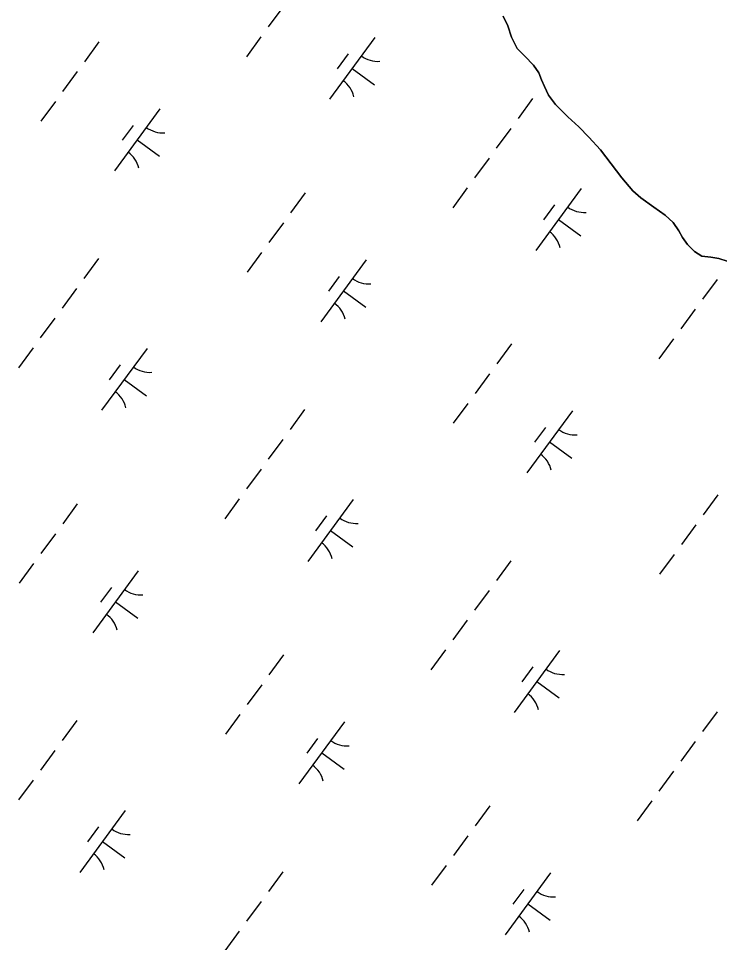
# Model space of a CAD drawing. Extents: x 3905714 to 3926767, y 183354 to 205755.
# Drawn here: x 3911534 to 3911991, y 191093 to 191695 of the extents above; entities that cross this region are included whole.
import ezdxf

# ---------------------------------------------------------------- set-up
doc = ezdxf.new("R2010")
doc.units = 0
doc.layers.add('V-TOPO-SHOR', color=7, linetype='Continuous')
doc.layers.add('V-WETL-SWMP', color=7, linetype='Continuous')

msp = doc.modelspace()

# ---------------------------------------------------------------- linework, layer by layer
at = {"layer": 'V-TOPO-SHOR'}
for points in [[(3911934.23, 191582.84), (3911926.96, 191591.14), (3911913.07, 191609.33), (3911905.54, 191617.77), (3911899.06, 191624.49), (3911891.79, 191630.94), (3911883.73, 191638.98), (3911879.36, 191645.04), (3911876.58, 191650.58), (3911874.73, 191655.07), (3911873, 191659.55), (3911869.57, 191664.56), (3911863.88, 191670.49), (3911858.86, 191675.5), (3911855.16, 191682.75), (3911852.77, 191690.14), (3911849.72, 191696.46)], [(3911995.4, 191537.01), (3911989.99, 191538.59), (3911984.84, 191539.64), (3911979.03, 191540.29), (3911974.15, 191543.18), (3911969.65, 191547.79), (3911966.48, 191552.27), (3911964.09, 191556.76), (3911960.39, 191562.03), (3911955.1, 191566.91), (3911947.84, 191572.04), (3911939.38, 191578.23), (3911934.23, 191582.84)]]:
    msp.add_lwpolyline(points, dxfattribs=at)
at = {"layer": 'V-WETL-SWMP'}
for p, q in [((3911706.37, 191702.33), (3911696.92, 191689.42)), ((3911849.72, 191696.46), (3911852.77, 191690.14)), ((3911852.77, 191690.14), (3911855.15, 191682.75)), ((3911692.19, 191682.97), (3911682.73, 191670.06)), ((3911766.37, 191682.64), (3911736.82, 191642.31)), ((3911855.15, 191682.75), (3911858.86, 191675.5)), ((3911586.78, 191679.68), (3911577.32, 191666.77)), ((3911858.86, 191675.5), (3911863.88, 191670.49)), ((3911748.92, 191671.87), (3911741.83, 191662.19)), ((3911863.88, 191670.49), (3911869.57, 191664.56)), ((3911869.57, 191664.56), (3911873.01, 191659.55)), ((3911572.59, 191660.32), (3911563.14, 191647.41)), ((3911751.6, 191662.47), (3911766.12, 191651.83)), ((3911873.01, 191659.55), (3911874.73, 191655.07)), ((3911874.73, 191655.07), (3911876.58, 191650.58)), ((3911876.58, 191650.58), (3911879.36, 191645.04)), ((3911558.41, 191640.96), (3911548.95, 191628.05)), ((3911868.92, 191642.74), (3911859.46, 191629.84)), ((3911879.36, 191645.04), (3911883.73, 191638.98)), ((3911626.42, 191636.12), (3911596.87, 191595.79)), ((3911883.73, 191638.98), (3911891.79, 191630.94)), ((3911891.79, 191630.94), (3911899.06, 191624.49)), ((3911608.96, 191625.36), (3911601.87, 191615.68)), ((3911854.74, 191623.38), (3911845.28, 191610.48)), ((3911899.06, 191624.49), (3911905.54, 191617.77)), ((3911611.64, 191615.96), (3911626.16, 191605.32)), ((3911905.54, 191617.77), (3911913.07, 191609.33)), ((3911913.07, 191609.33), (3911926.96, 191591.14)), ((3911840.55, 191604.02), (3911831.1, 191591.12)), ((3911926.96, 191591.14), (3911934.23, 191582.84)), ((3911720.96, 191581.37), (3911711.5, 191568.46)), ((3911826.37, 191584.66), (3911816.91, 191571.76)), ((3911900.55, 191584.33), (3911871, 191544)), ((3911934.23, 191582.84), (3911939.38, 191578.23)), ((3911883.1, 191573.57), (3911876.01, 191563.89)), ((3911939.38, 191578.23), (3911947.84, 191572.04)), ((3911947.84, 191572.04), (3911955.1, 191566.91)), ((3911706.77, 191562.01), (3911697.32, 191549.1)), ((3911885.78, 191564.17), (3911900.3, 191553.53)), ((3911955.1, 191566.91), (3911960.39, 191562.03)), ((3911960.39, 191562.03), (3911964.09, 191556.76)), ((3911964.09, 191556.76), (3911966.48, 191552.28)), ((3911966.48, 191552.28), (3911969.65, 191547.79)), ((3911969.65, 191547.79), (3911974.15, 191543.18)), ((3911974.15, 191543.18), (3911979.03, 191540.29)), ((3911586.43, 191538.61), (3911576.97, 191525.7)), ((3911692.59, 191542.65), (3911683.13, 191529.74)), ((3911760.6, 191537.82), (3911731.05, 191497.49)), ((3911979.03, 191540.29), (3911984.84, 191539.64)), ((3911984.84, 191539.64), (3911989.99, 191538.59)), ((3911989.99, 191538.59), (3911995.4, 191537.01)), ((3911743.14, 191527.05), (3911736.05, 191517.37)), ((3911572.24, 191519.25), (3911562.79, 191506.34)), ((3911988.92, 191525.08), (3911979.46, 191512.17)), ((3911745.82, 191517.65), (3911760.34, 191507.01)), ((3911974.73, 191505.72), (3911965.28, 191492.81)), ((3911558.06, 191499.89), (3911548.6, 191486.98)), ((3911855.14, 191483.06), (3911845.68, 191470.16)), ((3911960.55, 191486.36), (3911951.09, 191473.45)), ((3911543.87, 191480.53), (3911534.42, 191467.62)), ((3911618.06, 191480.2), (3911588.51, 191439.87)), ((3911600.6, 191469.44), (3911593.51, 191459.76)), ((3911603.28, 191460.04), (3911617.8, 191449.4)), ((3911840.95, 191463.7), (3911831.5, 191450.8)), ((3911826.77, 191444.34), (3911817.31, 191431.44)), ((3911720.61, 191440.31), (3911711.15, 191427.4)), ((3911894.78, 191439.51), (3911865.23, 191399.18)), ((3911877.32, 191428.75), (3911870.23, 191419.07)), ((3911706.42, 191420.95), (3911696.97, 191408.04)), ((3911880, 191419.35), (3911894.52, 191408.71)), ((3911692.24, 191401.59), (3911682.78, 191388.68)), ((3911678.05, 191382.22), (3911668.6, 191369.32)), ((3911752.24, 191381.9), (3911722.69, 191341.56)), ((3911989.32, 191384.76), (3911979.86, 191371.85)), ((3911572.64, 191378.93), (3911563.19, 191366.03)), ((3911734.78, 191371.13), (3911727.69, 191361.45)), ((3911975.13, 191365.4), (3911965.68, 191352.49)), ((3911558.46, 191359.57), (3911549, 191346.67)), ((3911737.46, 191361.73), (3911751.98, 191351.09)), ((3911960.95, 191346.04), (3911951.49, 191333.13)), ((3911544.27, 191340.21), (3911534.82, 191327.31)), ((3911854.79, 191342), (3911845.33, 191329.09)), ((3911612.28, 191335.38), (3911582.73, 191295.05)), ((3911594.83, 191324.61), (3911587.74, 191314.93)), ((3911840.6, 191322.64), (3911831.15, 191309.73)), ((3911597.51, 191315.21), (3911612.03, 191304.58)), ((3911826.42, 191303.28), (3911816.96, 191290.37)), ((3911706.82, 191280.63), (3911697.37, 191267.72)), ((3911812.23, 191283.92), (3911802.78, 191271.01)), ((3911886.42, 191283.59), (3911856.87, 191243.26)), ((3911868.96, 191272.82), (3911861.87, 191263.14)), ((3911692.64, 191261.27), (3911683.18, 191248.36)), ((3911871.64, 191263.42), (3911886.16, 191252.79)), ((3911988.96, 191243.69), (3911979.51, 191230.79)), ((3911572.29, 191237.87), (3911562.84, 191224.96)), ((3911678.45, 191241.91), (3911669, 191229)), ((3911746.46, 191237.08), (3911716.91, 191196.74)), ((3911729.01, 191226.31), (3911721.92, 191216.63)), ((3911558.11, 191218.51), (3911548.65, 191205.6)), ((3911974.78, 191224.33), (3911965.32, 191211.43)), ((3911731.69, 191216.91), (3911746.21, 191206.27)), ((3911960.6, 191204.97), (3911951.14, 191192.07)), ((3911543.92, 191199.15), (3911534.47, 191186.24)), ((3911841, 191182.32), (3911831.54, 191169.41)), ((3911946.41, 191185.61), (3911936.96, 191172.71)), ((3911603.92, 191179.46), (3911574.37, 191139.13)), ((3911586.47, 191168.69), (3911579.38, 191159.01)), ((3911589.15, 191159.29), (3911603.67, 191148.66)), ((3911826.82, 191162.96), (3911817.36, 191150.05)), ((3911812.63, 191143.6), (3911803.18, 191130.69)), ((3911706.47, 191139.56), (3911697.01, 191126.66)), ((3911880.64, 191138.77), (3911851.09, 191098.44)), ((3911863.19, 191128), (3911856.1, 191118.32)), ((3911692.29, 191120.2), (3911682.83, 191107.3)), ((3911865.87, 191118.6), (3911880.39, 191107.96)), ((3911678.1, 191100.84), (3911668.65, 191087.94))]:
    msp.add_line(p, q, dxfattribs=at)
for centre, start, end in [((3911768.11, 191684.61), 232.99998, 274.54364), ((3911735.46, 191640.05), 12.99998, 54.54364), ((3911628.16, 191638.1), 232.99998, 274.54364), ((3911595.51, 191593.54), 12.99998, 54.54364), ((3911902.29, 191586.31), 232.99998, 274.54364), ((3911869.64, 191541.75), 12.99998, 54.54364), ((3911762.34, 191539.79), 232.99998, 274.54364), ((3911729.69, 191495.23), 12.99998, 54.54364), ((3911619.8, 191482.18), 232.99998, 274.54364), ((3911587.15, 191437.61), 12.99998, 54.54364), ((3911896.52, 191441.49), 232.99998, 274.54364), ((3911863.87, 191396.92), 12.99998, 54.54364), ((3911753.98, 191383.87), 232.99998, 274.54364), ((3911721.33, 191339.31), 12.99998, 54.54364), ((3911614.02, 191337.36), 232.99998, 274.54364), ((3911581.37, 191292.79), 12.99998, 54.54364), ((3911888.16, 191285.57), 232.99998, 274.54364), ((3911855.51, 191241), 12.99998, 54.54364), ((3911748.2, 191239.05), 232.99998, 274.54364), ((3911715.55, 191194.49), 12.99998, 54.54364), ((3911605.66, 191181.43), 232.99998, 274.54364), ((3911573.01, 191136.87), 12.99998, 54.54364), ((3911882.38, 191140.74), 232.99998, 274.54364), ((3911849.73, 191096.18), 12.99998, 54.54364)]:
    msp.add_arc(centre, 17.62, start, end, dxfattribs=at)

doc.saveas('drawing.dxf')
